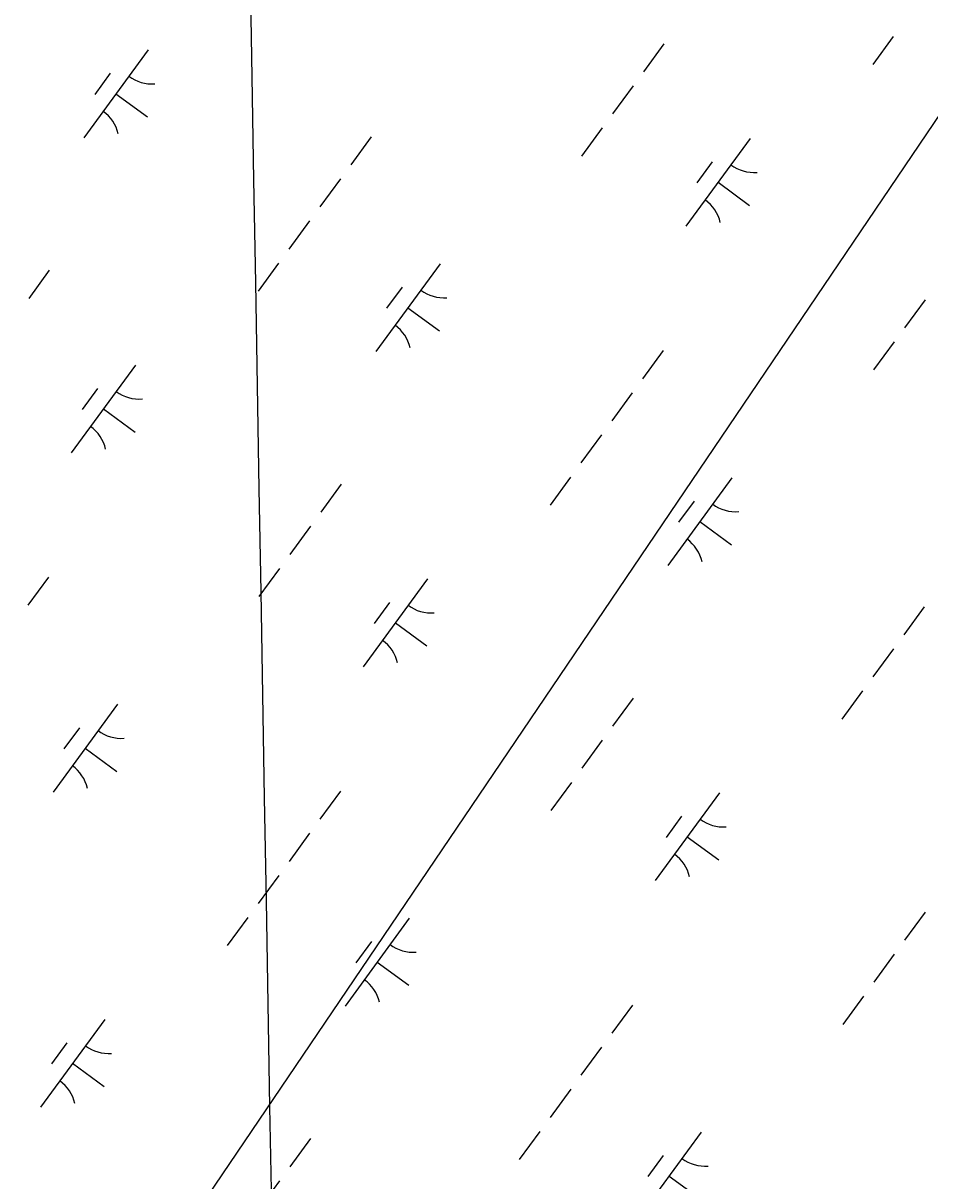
# Model space of a CAD drawing. Extents: x 3905714 to 3926767, y 183354 to 205755.
# Drawn here: x 3914682 to 3915099, y 192407 to 192939 of the extents above; entities that cross this region are included whole.
import ezdxf

# ---------------------------------------------------------------- set-up
doc = ezdxf.new("R2010")
doc.units = 0
for name, color, linetype in [('V-GRID-MAJR', 7, 'Continuous'), ('V-UTIL-LINE', 7, 'Continuous'), ('V-WETL-SWMP', 7, 'Continuous')]:
    doc.layers.add(name, color=color, linetype=linetype)

msp = doc.modelspace()

# ---------------------------------------------------------------- linework, layer by layer
at = {"layer": 'V-GRID-MAJR'}
msp.add_spline([(3914930.18, 184667.84), (3914884.14, 187327.39), (3914779.24, 193387.51), (3914694.62, 198275.87)], degree=3, dxfattribs=at)
at = {"layer": 'V-UTIL-LINE'}
msp.add_lwpolyline([(3920382.72, 200123.13), (3919431.34, 198911.04), (3917639.74, 196643.01), (3912670.96, 189304.15), (3911629.35, 187953.28)], dxfattribs=at)
at = {"layer": 'V-WETL-SWMP'}
for p, q in [((3914976.7, 192929.25), (3914967.25, 192916.34)), ((3915082.12, 192932.54), (3915072.66, 192919.63)), ((3914739.63, 192926.39), (3914710.08, 192886.05)), ((3914722.17, 192915.62), (3914715.08, 192905.94)), ((3914962.52, 192909.89), (3914953.06, 192896.98)), ((3914724.85, 192906.22), (3914739.37, 192895.58)), ((3914948.34, 192890.53), (3914938.88, 192877.62)), ((3914842.17, 192886.49), (3914832.72, 192873.58)), ((3915016.34, 192885.7), (3914986.79, 192845.36)), ((3914998.89, 192874.93), (3914991.8, 192865.25)), ((3914827.99, 192867.13), (3914818.53, 192854.22)), ((3915001.57, 192865.53), (3915016.09, 192854.89)), ((3914813.81, 192847.77), (3914804.35, 192834.86)), ((3914799.62, 192828.41), (3914790.17, 192815.5)), ((3914694.21, 192825.12), (3914684.75, 192812.21)), ((3914873.81, 192828.08), (3914844.26, 192787.75)), ((3914856.35, 192817.31), (3914849.26, 192807.63)), ((3914859.03, 192807.91), (3914873.55, 192797.28)), ((3915096.7, 192811.58), (3915087.24, 192798.68)), ((3915082.52, 192792.22), (3915073.06, 192779.32)), ((3914976.35, 192788.18), (3914966.9, 192775.28)), ((3914733.85, 192781.57), (3914704.3, 192741.23)), ((3914716.4, 192770.8), (3914709.31, 192761.12)), ((3914962.17, 192768.82), (3914952.71, 192755.92)), ((3914719.08, 192761.4), (3914733.6, 192750.76)), ((3914947.99, 192749.46), (3914938.53, 192736.56)), ((3914933.8, 192730.1), (3914924.35, 192717.2)), ((3915007.98, 192729.78), (3914978.43, 192689.44)), ((3914828.39, 192726.81), (3914818.93, 192713.9)), ((3914990.53, 192719.01), (3914983.44, 192709.33)), ((3914814.21, 192707.45), (3914804.75, 192694.54)), ((3914993.21, 192709.61), (3915007.73, 192698.97)), ((3914800.02, 192688.09), (3914790.57, 192675.18)), ((3914693.86, 192684.05), (3914684.4, 192671.15)), ((3914868.03, 192683.26), (3914838.48, 192642.93)), ((3914850.58, 192672.49), (3914843.49, 192662.81)), ((3915096.35, 192670.52), (3915086.89, 192657.61)), ((3914853.25, 192663.09), (3914867.78, 192652.46)), ((3915082.16, 192651.16), (3915072.71, 192638.25)), ((3915067.98, 192631.8), (3915058.52, 192618.89)), ((3914962.57, 192628.51), (3914953.11, 192615.6)), ((3914725.49, 192625.64), (3914695.94, 192585.31)), ((3914708.04, 192614.88), (3914700.95, 192605.2)), ((3914710.72, 192605.48), (3914725.24, 192594.84)), ((3914948.38, 192609.15), (3914938.93, 192596.24)), ((3914934.2, 192589.79), (3914924.74, 192576.88)), ((3914828.04, 192585.75), (3914818.58, 192572.84)), ((3915002.21, 192584.95), (3914972.66, 192544.62)), ((3914984.76, 192574.19), (3914977.66, 192564.51)), ((3914813.85, 192566.39), (3914804.4, 192553.48)), ((3914987.43, 192564.79), (3915001.95, 192554.15)), ((3914799.67, 192547.03), (3914790.21, 192534.12)), ((3915096.75, 192530.2), (3915087.29, 192517.29)), ((3914785.49, 192527.67), (3914776.03, 192514.76)), ((3914859.67, 192527.34), (3914830.12, 192487)), ((3914842.22, 192516.57), (3914835.13, 192506.89)), ((3915082.56, 192510.84), (3915073.11, 192497.93)), ((3914844.9, 192507.17), (3914859.42, 192496.53)), ((3915068.38, 192491.48), (3915058.92, 192478.57)), ((3914962.22, 192487.44), (3914952.76, 192474.53)), ((3914719.72, 192480.82), (3914690.17, 192440.49)), ((3914702.26, 192470.06), (3914695.17, 192460.38)), ((3914948.03, 192468.08), (3914938.58, 192455.17)), ((3914704.94, 192460.66), (3914719.46, 192450.02)), ((3914933.85, 192448.72), (3914924.39, 192435.81)), ((3914919.67, 192429.36), (3914910.21, 192416.45)), ((3914814.25, 192426.07), (3914804.8, 192413.16)), ((3914993.85, 192429.03), (3914964.3, 192388.7)), ((3914976.4, 192418.27), (3914969.3, 192408.59)), ((3914979.07, 192408.87), (3914993.59, 192398.23)), ((3914800.07, 192406.71), (3914790.61, 192393.8))]:
    msp.add_line(p, q, dxfattribs=at)
for centre, start, end in [((3914741.37, 192928.36), 233, 274.5436), ((3914708.72, 192883.8), 13, 54.5436), ((3915018.09, 192887.67), 233, 274.5436), ((3914985.44, 192843.11), 13, 54.5436), ((3914875.55, 192830.06), 233, 274.5436), ((3914842.9, 192785.49), 13, 54.5436), ((3914735.59, 192783.54), 233, 274.5436), ((3914702.94, 192738.98), 13, 54.5436), ((3915009.73, 192731.75), 233, 274.5436), ((3914977.08, 192687.19), 13, 54.5436), ((3914869.77, 192685.23), 233, 274.5436), ((3914837.12, 192640.67), 13, 54.5436), ((3914727.23, 192627.62), 233, 274.5436), ((3914694.58, 192583.06), 13, 54.5436), ((3915003.95, 192586.93), 233, 274.5436), ((3914971.3, 192542.37), 13, 54.5436), ((3914861.41, 192529.31), 233, 274.5436), ((3914828.76, 192484.75), 13, 54.5436), ((3914721.46, 192482.8), 233, 274.5436), ((3914688.81, 192438.23), 13, 54.5436), ((3914995.59, 192431.01), 233, 274.5436)]:
    msp.add_arc(centre, 17.62, start, end, dxfattribs=at)

doc.saveas('drawing.dxf')
